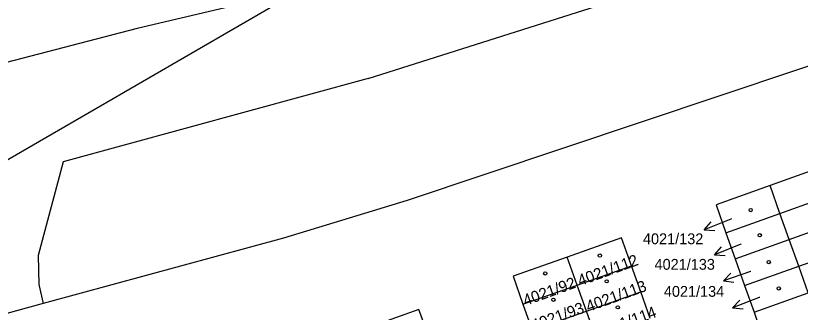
# Model space of a CAD drawing. Extents: x -869103 to -863415, y -1015889 to -1012477.
# Drawn here: x -868200.8 to -868118.2, y -1013897.7 to -1013866.4 of the extents above; entities that cross this region are included whole.
import ezdxf

# ---------------------------------------------------------------- set-up
doc = ezdxf.new("R2010")
doc.units = 0
for name, color, linetype in [('Hranice parcel', 7, 'Continuous'), ('Parcelní čísla', 7, 'Continuous'), ('Pop  PČ popisy', 7, 'Continuous'), ('Poz předměty', 7, 'Continuous'), ('Vnitřní kresba', 7, 'Continuous'), ('Značky budov', 7, 'Continuous')]:
    doc.layers.add(name, color=color, linetype=linetype)

msp = doc.modelspace()

# ---------------------------------------------------------------- linework, layer by layer
at = {"layer": 'Hranice parcel'}
for p, q in [((-868120.33, -1013887.23), (-868121.37, -1013884.28)), ((-868120.33, -1013887.23), (-868114.63, -1013885.19)), ((-868126.02, -1013889.27), (-868120.33, -1013887.23)), ((-868119.36, -1013889.97), (-868120.33, -1013887.23)), ((-868119.36, -1013889.97), (-868113.66, -1013887.93)), ((-868126.02, -1013889.27), (-868125.05, -1013892.01)), ((-868125.05, -1013892.01), (-868119.36, -1013889.97)), ((-868118.36, -1013892.79), (-868119.36, -1013889.97)), ((-868118.36, -1013892.79), (-868112.66, -1013890.75)), ((-868141.68, -1013894.79), (-868142.72, -1013891.84)), ((-868125.05, -1013892.01), (-868124.06, -1013894.82)), ((-868141.68, -1013894.79), (-868135.96, -1013892.76)), ((-868134.99, -1013895.5), (-868135.96, -1013892.76)), ((-868124.06, -1013894.82), (-868118.36, -1013892.79)), ((-868117.36, -1013895.6), (-868118.36, -1013892.79)), ((-868147.39, -1013896.81), (-868141.68, -1013894.79)), ((-868140.71, -1013897.52), (-868141.68, -1013894.79)), ((-868124.06, -1013894.82), (-868123.06, -1013897.64)), ((-868140.71, -1013897.52), (-868134.99, -1013895.5)), ((-868133.99, -1013898.31), (-868134.99, -1013895.5)), ((-868123.06, -1013897.64), (-868117.36, -1013895.6)), ((-868147.39, -1013896.81), (-868146.42, -1013899.54)), ((-868146.42, -1013899.54), (-868140.71, -1013897.52)), ((-868139.71, -1013900.34), (-868140.71, -1013897.52)), ((-868123.06, -1013897.64), (-868122.09, -1013900.38))]:
    msp.add_line(p, q, dxfattribs=at)
for points in [[(-868076.52, -1013853.6), (-868110.3, -1013869.35), (-868159.58, -1013885.86), (-868172.6, -1013889.83)], [(-868114.63, -1013885.19), (-868115.68, -1013882.24), (-868121.37, -1013884.28)], [(-868121.37, -1013884.28), (-868127.06, -1013886.32), (-868126.02, -1013889.27)], [(-868172.6, -1013889.83), (-868197.9, -1013896.72), (-868203.17, -1013898.15), (-868207.6, -1013899.36), (-868242.56, -1013899.17)], [(-868135.96, -1013892.76), (-868137, -1013889.81), (-868142.72, -1013891.84)], [(-868142.72, -1013891.84), (-868148.43, -1013893.86), (-868147.39, -1013896.81)], [(-868157.28, -1013900.31), (-868158.34, -1013897.37), (-868164.13, -1013899.42)]]:
    msp.add_lwpolyline(points, dxfattribs=at)
at = {"layer": 'Pop  PČ popisy'}
for p, q in [((-868125.52, -1013887.83), (-868128.302, -1013888.954)), ((-868128.302, -1013888.954), (-868127.562, -1013888.115)), ((-868125.43, -1013887.79), (-868125.52, -1013887.83)), ((-868128.302, -1013888.954), (-868127.186, -1013889.043)), ((-868124.44, -1013890.46), (-868127.222, -1013891.584)), ((-868127.222, -1013891.584), (-868126.482, -1013890.745)), ((-868124.41, -1013890.45), (-868124.44, -1013890.46)), ((-868127.222, -1013891.584), (-868126.106, -1013891.673)), ((-868123.45, -1013893.35), (-868126.287, -1013894.327)), ((-868123.41, -1013893.34), (-868123.45, -1013893.35)), ((-868126.287, -1013894.327), (-868125.504, -1013893.528)), ((-868126.287, -1013894.327), (-868125.178, -1013894.474)), ((-868122.52, -1013896.11), (-868125.322, -1013897.185)), ((-868125.322, -1013897.185), (-868124.566, -1013896.359)), ((-868122.46, -1013896.09), (-868122.52, -1013896.11)), ((-868125.322, -1013897.185), (-868124.207, -1013897.294))]:
    msp.add_line(p, q, dxfattribs=at)
at = {"layer": 'Poz předměty'}
msp.add_line((-868239.47, -1013903.52), (-868073.06, -1013806.94), dxfattribs=at)
at = {"layer": 'Vnitřní kresba'}
for p, q in [((-868163.7, -1013873.01), (-868115.1, -1013857.6)), ((-868165.69, -1013862.48), (-868188.02, -1013867.74)), ((-868188.02, -1013867.74), (-868220.97, -1013876.34)), ((-868163.7, -1013873.01), (-868195.78, -1013881.81)), ((-868195.78, -1013881.81), (-868198.42, -1013891.67)), ((-868198.42, -1013891.67), (-868198.36, -1013894.71)), ((-868198.36, -1013894.71), (-868197.9, -1013896.72))]:
    msp.add_line(p, q, dxfattribs=at)
at = {"layer": 'Značky budov'}
for centre in [(-868123.417, -1013886.889), (-868122.457, -1013889.539), (-868139.297, -1013891.679), (-868121.507, -1013892.359), (-868145.047, -1013893.559), (-868138.577, -1013894.389), (-868120.457, -1013895.139), (-868144.187, -1013896.329), (-868137.417, -1013897.129)]:
    msp.add_circle(centre, 0.175, dxfattribs=at)

# ---------------------------------------------------------------- texts
at = {"layer": 'Parcelní čísla'}
for s, p in [('4021/132', (-868134.756, -1013890.478)), ('4021/133', (-868133.536, -1013893.168)), ('4021/134', (-868132.556, -1013896.018))]:
    msp.add_text(s, height=1.139, dxfattribs=at).set_placement(p)
for s, p in [('4021/112', (-868141.376, -1013894.899)), ('4021/92', (-868147.126, -1013896.989)), ('4021/113', (-868140.506, -1013897.629)), ('4021/93', (-868146.246, -1013899.629)), ('4021/114', (-868139.466, -1013900.379))]:
    msp.add_text(s, height=1.19, rotation=20, dxfattribs=at).set_placement(p)

doc.saveas('drawing.dxf')
